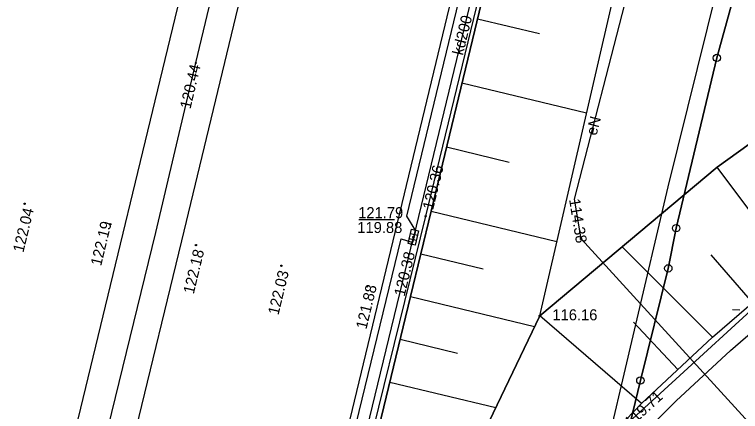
# Model space of a CAD drawing. Extents: x 6424617 to 6425697, y 5665845 to 5667190.
# Drawn here: x 6425405.28 to 6425454.73, y 5666754.35 to 5666781.4 of the extents above; entities that cross this region are included whole.
import ezdxf

# ---------------------------------------------------------------- set-up
doc = ezdxf.new("R2010")
doc.units = 0
for name, color, linetype in [('Warstwa 1', 7, 'Continuous'), ('Warstwa 10', 7, 'Continuous'), ('Warstwa 12', 7, 'Continuous'), ('Warstwa 13', 7, 'Continuous'), ('Warstwa 14', 7, 'Continuous'), ('Warstwa 15', 7, 'Continuous'), ('Warstwa 20', 7, 'Continuous'), ('Warstwa 21', 7, 'Continuous'), ('Warstwa 25', 7, 'Continuous'), ('Warstwa 4', 7, 'Continuous'), ('Warstwa 6', 7, 'Continuous'), ('Warstwa 8', 7, 'Continuous'), ('Warstwa 9', 7, 'Continuous')]:
    doc.layers.add(name, color=color, linetype=linetype)

msp = doc.modelspace()

# ---------------------------------------------------------------- linework, layer by layer
at = {"layer": 'Warstwa 1'}
for p, q in [((6425453.13, 5666778.441), (6425454.155, 5666782.149)), ((6425453.13, 5666778.441), (6425454.155, 5666782.149)), ((6425450.35, 5666766.844), (6425453.13, 5666778.441)), ((6425450.35, 5666766.844), (6425453.13, 5666778.441)), ((6425449.817, 5666764.101), (6425450.35, 5666766.844)), ((6425449.817, 5666764.101), (6425450.35, 5666766.844)), ((6425447.915, 5666756.464), (6425449.817, 5666764.101)), ((6425447.915, 5666756.464), (6425449.817, 5666764.101)), ((6425424.332, 5666659.157), (6425447.915, 5666756.464)), ((6425424.332, 5666659.157), (6425447.915, 5666756.464))]:
    msp.add_line(p, q, dxfattribs=at)
at = {"layer": 'Warstwa 10'}
for centre in [(6425453.13, 5666778.441), (6425453.13, 5666778.441), (6425450.35, 5666766.844), (6425450.35, 5666766.844), (6425449.817, 5666764.101), (6425449.817, 5666764.101), (6425447.915, 5666756.464), (6425447.915, 5666756.464)]:
    msp.add_circle(centre, 0.25, dxfattribs=at)
at = {"layer": 'Warstwa 12'}
for points in [[(6425371.5, 5666668.86), (6425372.19, 5666669.11), (6425388.64, 5666665.16), (6425390.53, 5666666.32), (6425393.66, 5666678.78), (6425397.22, 5666693.87), (6425400.38, 5666707.1), (6425404.18, 5666722.75), (6425406.73, 5666733.37), (6425410.92, 5666750.2), (6425414.91, 5666766.55), (6425417.63, 5666778.11), (6425421.16, 5666792.82), (6425425.25, 5666810.17), (6425426.06, 5666813.262)], [(6425400.589, 5666563.562), (6425402.097, 5666569.421), (6425408.541, 5666596.501), (6425409.731, 5666601.15), (6425418.678, 5666638.344), (6425430.852, 5666690.725), (6425440.64, 5666730.583), (6425449.798, 5666769.666), (6425460.497, 5666812.844)], [(6425401.078, 5666563.555), (6425407.372, 5666594.683), (6425410.104, 5666607.42), (6425414.274, 5666622.662), (6425422.449, 5666656.951), (6425423.137, 5666659.672), (6425424.37, 5666665.077), (6425423.114, 5666667.259), (6425426.34, 5666682.661), (6425426.963, 5666686.268), (6425427.349, 5666686.904), (6425431.338, 5666696.626), (6425432.041, 5666698.181), (6425433.493, 5666701.322), (6425441.988, 5666717.572), (6425451.938, 5666730.92), (6425464.349, 5666743.694), (6425443.874, 5666766.111), (6425443.428, 5666768.827), (6425447.038, 5666782.839), (6425452.086, 5666802.372), (6425454.75, 5666812.915)], [(6425421.88, 5666719.91), (6425423.99, 5666729.21), (6425428.33, 5666747.45), (6425433.29, 5666767.66), (6425440.03, 5666795.37), (6425444.309, 5666813.041)], [(6425443.727, 5666813.048), (6425439.49, 5666795.35), (6425432.45, 5666766.23)], [(6425421.88, 5666719.91), (6425423.54, 5666722.99), (6425426.42, 5666727.86), (6425430.52, 5666733.86), (6425437.51, 5666743.03), (6425446.31, 5666752.86), (6425455.45, 5666761.23), (6425465.09, 5666768.89), (6425475.88, 5666776.36), (6425486.03, 5666782.02), (6425494, 5666786.05), (6425505.21, 5666791.17), (6425519.8, 5666797.56)], [(6425425.37, 5666737.02), (6425432.45, 5666766.23)]]:
    msp.add_lwpolyline(points, dxfattribs=at)
at = {"layer": 'Warstwa 14'}
msp.add_line((6425431.175, 5666767.408), (6425428.735, 5666767.408), dxfattribs=at)
for centre in [(6425417.63, 5666778.11), (6425433.29, 5666767.66), (6425432.45, 5666766.23), (6425443.874, 5666766.111), (6425432.332, 5666765.744)]:
    msp.add_circle(centre, 0.045, dxfattribs=at)
at = {"layer": 'Warstwa 20'}
for points in [[(6425422.574, 5666722.304), (6425426.625, 5666738.876), (6425429.436, 5666750.529), (6425432.247, 5666762.182), (6425433.653, 5666768.009), (6425442.087, 5666802.968), (6425444.547, 5666813.039)], [(6425422.574, 5666722.304), (6425428.412, 5666731.492), (6425431.681, 5666736.078), (6425436.086, 5666741.712), (6425442.084, 5666748.725), (6425447.996, 5666754.895), (6425452.828, 5666759.41), (6425458.281, 5666764.123), (6425464.704, 5666769.164), (6425468.929, 5666772.131), (6425473.691, 5666775.367), (6425479.696, 5666778.914), (6425484.424, 5666781.597), (6425490.445, 5666784.582), (6425496.465, 5666787.566)]]:
    msp.add_lwpolyline(points, dxfattribs=at)
at = {"layer": 'Warstwa 21'}
for points in [[(6425422.574, 5666722.304), (6425431.815, 5666741.584), (6425441.056, 5666760.863), (6425448.044, 5666791.077), (6425453.632, 5666812.929)], [(6425422.574, 5666722.304), (6425431.815, 5666741.584), (6425441.056, 5666760.863), (6425453.143, 5666770.998), (6425464.372, 5666779.068), (6425474.879, 5666784.82), (6425481.549, 5666788.4), (6425486.475, 5666791.043), (6425498.143, 5666796.224), (6425505.971, 5666798.183), (6425515.118, 5666800.069), (6425517.803, 5666800.908), (6425527.431, 5666803.918), (6425535.771, 5666807.678), (6425542.544, 5666811.856)]]:
    msp.add_lwpolyline(points, dxfattribs=at)
at = {"layer": 'Warstwa 25'}
for centre in [(6425405.963, 5666768.509), (6425411.8, 5666767.103), (6425417.636, 5666765.687), (6425423.462, 5666764.282), (6425429.299, 5666762.866), (6425441.056, 5666760.863)]:
    msp.add_circle(centre, 0.045, dxfattribs=at)
at = {"layer": 'Warstwa 4'}
for p, q in [((6425432.734, 5666766.341), (6425432.249, 5666766.459)), ((6425432.651, 5666766.001), (6425432.166, 5666766.119))]:
    msp.add_line(p, q, dxfattribs=at)
msp.add_lwpolyline([(6425432.811, 5666766.657), (6425432.574, 5666765.685), (6425432.089, 5666765.803), (6425432.326, 5666766.775)], close=True, dxfattribs=at)
msp.add_lwpolyline([(6425454.7, 5666761.253), (6425454.201, 5666761.268)], dxfattribs=at)
at = {"layer": 'Warstwa 6'}
for points in [[(6425471.236, 5666853.116), (6425454.155, 5666782.149), (6425453.13, 5666778.441), (6425450.35, 5666766.844), (6425449.817, 5666764.101), (6425447.915, 5666756.464), (6425424.332, 5666659.157), (6425420.309, 5666643.115), (6425407.267, 5666589.052), (6425400.851, 5666561.248), (6425393.198, 5666530.378), (6425392.009, 5666527.133), (6425381.456, 5666483.847), (6425377.52, 5666465.123), (6425363.818, 5666408.694), (6425353.441, 5666367.596)], [(6425353.441, 5666367.596), (6425363.818, 5666408.694), (6425377.52, 5666465.123), (6425381.456, 5666483.847), (6425392.009, 5666527.133), (6425393.198, 5666530.378), (6425400.851, 5666561.248), (6425407.267, 5666589.052), (6425348.172, 5666604.865), (6425360.791, 5666657.874), (6425420.309, 5666643.115), (6425424.332, 5666659.157), (6425447.915, 5666756.464), (6425449.817, 5666764.101), (6425450.35, 5666766.844), (6425453.13, 5666778.441), (6425454.155, 5666782.149), (6425437.407, 5666792.342), (6425392.62, 5666819.33)], [(6425420.709, 5666720.937), (6425424.568, 5666736.873), (6425425.375, 5666736.718), (6425425.54, 5666737.505), (6425424.897, 5666738.477), (6425431.628, 5666766.105), (6425432.404, 5666765.871), (6425432.608, 5666766.657), (6425432.016, 5666767.658), (6425442.981, 5666813.057)]]:
    msp.add_lwpolyline(points, dxfattribs=at)
at = {"layer": 'Warstwa 8'}
for p, q in [((6425386.917, 5666659.907), (6425423.991, 5666813.287)), ((6425416.671, 5666765.975), (6425428.098, 5666813.237)), ((6425417.357, 5666709.234), (6425442.448, 5666813.064)), ((6425390.801, 5666658.967), (6425416.671, 5666765.975)), ((6425454.056, 5666758.506), (6425457.864, 5666761.82)), ((6425450.357, 5666755.07), (6425454.056, 5666758.506)), ((6425446.771, 5666751.516), (6425450.357, 5666755.07))]:
    msp.add_line(p, q, dxfattribs=at)
msp.add_lwpolyline([(6425443.874, 5666766.111), (6425464.349, 5666743.694)], dxfattribs=at)
at = {"layer": 'Warstwa 9'}
for p, q in [((6425436.816, 5666781.118), (6425441.042, 5666780.099)), ((6425435.762, 5666776.749), (6425444.256, 5666774.701)), ((6425434.708, 5666772.379), (6425438.975, 5666771.349)), ((6425458.281, 5666764.123), (6425453.143, 5666770.998)), ((6425433.653, 5666768.009), (6425442.229, 5666765.936)), ((6425452.828, 5666759.41), (6425446.669, 5666765.569)), ((6425432.95, 5666765.096), (6425437.209, 5666764.066)), ((6425455.554, 5666761.766), (6425452.735, 5666765.029)), ((6425432.247, 5666762.182), (6425440.708, 5666760.136)), ((6425447.996, 5666754.895), (6425441.056, 5666760.863)), ((6425450.472, 5666757.208), (6425447.446, 5666760.446)), ((6425431.544, 5666759.269), (6425435.464, 5666758.322)), ((6425430.841, 5666756.356), (6425438.061, 5666754.614))]:
    msp.add_line(p, q, dxfattribs=at)
msp.add_lwpolyline([(6425422.574, 5666722.304), (6425431.815, 5666741.584), (6425441.056, 5666760.863), (6425448.044, 5666791.077), (6425453.632, 5666812.929), (6425444.547, 5666813.039), (6425442.087, 5666802.968), (6425433.653, 5666768.009), (6425432.247, 5666762.182), (6425429.436, 5666750.529), (6425426.625, 5666738.876)], close=True, dxfattribs=at)
msp.add_lwpolyline([(6425498.143, 5666796.224), (6425486.475, 5666791.043), (6425481.549, 5666788.4), (6425474.879, 5666784.82), (6425464.372, 5666779.068), (6425453.143, 5666770.998), (6425441.056, 5666760.863), (6425431.815, 5666741.584), (6425422.574, 5666722.304), (6425428.412, 5666731.492), (6425431.681, 5666736.078), (6425436.086, 5666741.712), (6425442.084, 5666748.725), (6425447.996, 5666754.895), (6425452.828, 5666759.41), (6425458.281, 5666764.123), (6425464.704, 5666769.164), (6425468.929, 5666772.131), (6425473.691, 5666775.367), (6425479.696, 5666778.914), (6425484.424, 5666781.597), (6425490.445, 5666784.582), (6425496.465, 5666787.566)], dxfattribs=at)

# ---------------------------------------------------------------- texts
at = {"layer": 'Warstwa 13'}
for s, rotation, p in [('kd200', 76.4097, (6425435.822, 5666778.581)), ('eN', 75.5502, (6425444.919, 5666773.109))]:
    msp.add_text(s, height=0.75, rotation=rotation, dxfattribs=at).set_placement(p)
at = {"layer": 'Warstwa 14'}
for s, rotation, p in [('120.44', 76.7592, (6425417.265, 5666774.922)), ('120.36', 76.3294, (6425433.792, 5666768.047)), ('114.38', 279.3227, (6425443.054, 5666768.795)), ('120.38', 76.3753, (6425431.849, 5666762.149)), ('119.71', 42.4848, (6425447.243, 5666753.206))]:
    msp.add_text(s, height=0.75, rotation=rotation, dxfattribs=at).set_placement(p)
msp.add_text('119.88', height=0.75, dxfattribs=at).set_placement((6425428.631, 5666766.511))
at = {"layer": 'Warstwa 15'}
msp.add_text('121.79', height=0.75, dxfattribs=at).set_placement((6425428.691, 5666767.522))
at = {"layer": 'Warstwa 25'}
for s, rotation, p in [('122.04', 76.4097, (6425405.882, 5666765.139)), ('122.19', 76.4097, (6425411.178, 5666764.223)), ('122.18', 76.4097, (6425417.488, 5666762.31)), ('122.03', 76.4097, (6425423.258, 5666760.877)), ('121.88', 76.4154, (6425429.249, 5666759.907))]:
    msp.add_text(s, height=0.75, rotation=rotation, dxfattribs=at).set_placement(p)
msp.add_text('116.16', height=0.75, dxfattribs=at).set_placement((6425441.921, 5666760.561))

doc.saveas('drawing.dxf')
